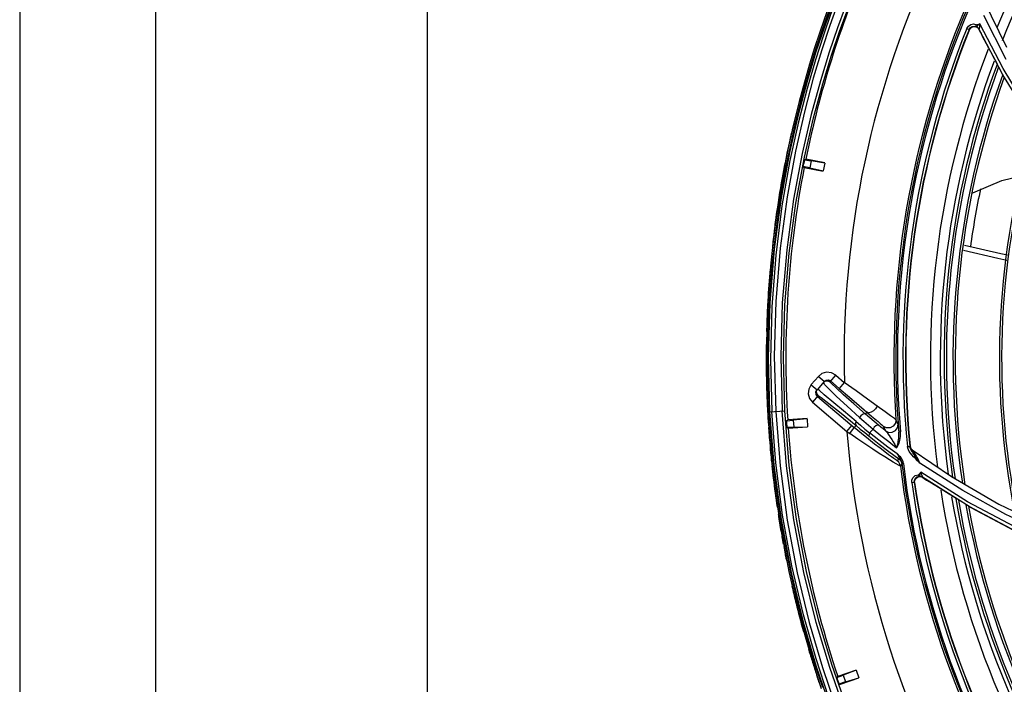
# Model space of a CAD drawing. Extents: x 40.7 to 137.4, y -250.8 to -221.5.
# Tile 278 of 320: x 122.723 to 122.941, y -238.021 to -237.874. Entities that reach past the tile are written whole.
import ezdxf

# ---------------------------------------------------------------- set-up
doc = ezdxf.new("R2010")
doc.units = 0
doc.header["$MEASUREMENT"] = 0
doc.layers.get('0').update_dxf_attribs({"linetype": 'CONTINUOUS'})
doc.layers.add('paredes1', color=8, linetype='CONTINUOUS')

msp = doc.modelspace()

# ---------------------------------------------------------------- linework, layer by layer
at = {"color": 155}
for p, q in [((122.9362711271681, -237.8694354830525), (122.9413537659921, -237.879882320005)), ((122.9412546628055, -237.8825563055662), (122.9363103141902, -237.8728399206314)), ((122.9325660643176, -237.8757015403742), (122.93307940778, -237.875908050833)), ((122.9330794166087, -237.8759080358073), (122.9331193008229, -237.8759912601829)), ((122.9331192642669, -237.8759913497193), (122.9334255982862, -237.8755562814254)), ((122.9340130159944, -237.8747286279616), (122.9346663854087, -237.8748850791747)), ((122.9346064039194, -237.8750672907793), (122.9346612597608, -237.8748951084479)), ((122.9346089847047, -237.8752089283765), (122.9346064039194, -237.8750672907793)), ((122.9346684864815, -237.8752929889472), (122.9346089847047, -237.8752089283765)), ((122.9348818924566, -237.8754306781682), (122.9346684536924, -237.8752930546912)), ((122.9347368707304, -237.8752947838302), (122.9346684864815, -237.8752929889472)), ((122.9349041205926, -237.8755058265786), (122.935176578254, -237.8758415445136)), ((122.9352116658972, -237.8758518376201), (122.9351949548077, -237.8758266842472)), ((122.9405362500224, -237.8859875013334), (122.9351952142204, -237.8758264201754)), ((122.9352146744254, -237.8758675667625), (122.9354527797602, -237.876358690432)), ((122.9405745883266, -237.8845875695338), (122.9354302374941, -237.8746995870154)), ((122.9393158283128, -237.8836013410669), (122.93595053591, -237.8773724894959)), ((122.8981844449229, -237.9543827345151), (122.8997656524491, -237.9525941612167)), ((122.9010086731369, -237.9537333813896), (122.899706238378, -237.9526266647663)), ((122.9035783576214, -237.9523118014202), (122.9023272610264, -237.9537841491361)), ((122.9036424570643, -237.9523354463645), (122.9054938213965, -237.9539877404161)), ((122.8981599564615, -237.954446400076), (122.8994623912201, -237.9555531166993)), ((122.901008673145, -237.9537333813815), (122.8994623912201, -237.9555531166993)), ((122.901127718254, -237.9543661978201), (122.9008646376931, -237.9539028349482)), ((122.9008646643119, -237.9539028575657), (122.9013232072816, -237.9535917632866)), ((122.901008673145, -237.9537333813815), (122.9014510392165, -237.9534276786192)), ((122.9014510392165, -237.9534276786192), (122.9019865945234, -237.9533841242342)), ((122.9019865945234, -237.9533841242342), (122.9024718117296, -237.9536140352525)), ((122.9043888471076, -237.9552429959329), (122.9024718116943, -237.9536140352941)), ((122.9054953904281, -237.9539407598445), (122.9043888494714, -237.955242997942)), ((122.8997141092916, -237.9568594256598), (122.8984742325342, -237.9583185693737)), ((122.8992321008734, -237.9560390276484), (122.899462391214, -237.9555531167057)), ((122.8992755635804, -237.9565745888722), (122.8992321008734, -237.9560390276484)), ((122.8995807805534, -237.9570163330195), (122.8992755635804, -237.9565745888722)), ((122.8995807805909, -237.9570163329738), (122.9077026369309, -237.9639173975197)), ((122.8999799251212, -237.9557245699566), (122.8995951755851, -237.9553968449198)), ((122.9010762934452, -237.9566528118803), (122.8999799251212, -237.9557245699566)), ((122.8984741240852, -237.9583184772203), (122.9060541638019, -237.9647594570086)), ((122.9102052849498, -237.960972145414), (122.9105690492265, -237.96054405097)), ((122.9115283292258, -237.961372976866), (122.9129574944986, -237.9625994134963)), ((122.9060541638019, -237.9647594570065), (122.9071607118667, -237.9634572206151)), ((122.9077026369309, -237.9639173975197), (122.9080844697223, -237.963468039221)), ((122.9141319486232, -237.96364117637), (122.9145859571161, -237.9646430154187)), ((122.9173534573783, -237.9631791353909), (122.9169072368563, -237.9621921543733)), ((122.9174231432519, -237.9637883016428), (122.9175285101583, -237.9648976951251)), ((122.9060541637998, -237.9647594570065), (122.9066882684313, -237.9652122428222)), ((122.9110929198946, -237.9650842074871), (122.9118392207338, -237.9642375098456)), ((122.9131007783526, -237.9666656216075), (122.9110929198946, -237.9650842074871)), ((122.9178819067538, -237.9648683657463), (122.9175285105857, -237.9648977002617)), ((122.9194281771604, -237.9681161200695), (122.9199787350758, -237.9680608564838)), ((122.9194972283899, -237.9684649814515), (122.9194309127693, -237.9681178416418)), ((122.9200396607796, -237.9679863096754), (122.9199729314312, -237.9679374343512)), ((122.920031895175, -237.9683373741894), (122.9199787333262, -237.9680608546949)), ((122.9153638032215, -237.9692261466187), (122.917559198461, -237.9708475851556)), ((122.9172714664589, -237.9698697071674), (122.9171846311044, -237.9697398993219)), ((122.9173073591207, -237.9698474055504), (122.9171874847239, -237.9697421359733)), ((122.9202237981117, -237.9685654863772), (122.9204691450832, -237.9688032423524)), ((122.9202908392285, -237.9686143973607), (122.9204771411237, -237.9687948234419)), ((122.9205492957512, -237.9688816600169), (122.9204690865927, -237.9688031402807)), ((122.9204690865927, -237.9688031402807), (122.9291353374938, -237.97470459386)), ((122.9175607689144, -237.9708486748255), (122.9172008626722, -237.9712539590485)), ((122.917881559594, -237.9724227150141), (122.9182410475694, -237.9720190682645)), ((122.9185271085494, -237.971840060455), (122.9182338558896, -237.9718749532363)), ((122.931645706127, -237.9778456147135), (122.9222103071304, -237.9717474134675)), ((122.9223203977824, -237.9747437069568), (122.9227241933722, -237.9748982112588)), ((122.9327091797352, -237.9803218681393), (122.9223785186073, -237.9737980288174)), ((122.9291353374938, -237.97470459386), (122.9395980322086, -237.9808086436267)), ((122.9203935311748, -237.9760822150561), (122.9209412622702, -237.9760043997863)), ((122.9203986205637, -237.9760863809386), (122.9204306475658, -237.9754923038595)), ((122.9209412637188, -237.9760043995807), (122.9210174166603, -237.9760565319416)), ((122.9210174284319, -237.9760566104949), (122.9210651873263, -237.9755266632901)), ((122.9330504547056, -237.9813603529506), (122.9227328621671, -237.9748755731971)), ((122.9227702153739, -237.9749017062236), (122.9232219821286, -237.9752079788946)), ((122.9301799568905, -237.9795635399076), (122.9241599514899, -237.9758370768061)), ((122.9395980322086, -237.9808086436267), (122.9516099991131, -237.9865568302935)), ((122.933524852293, -237.981634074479), (122.9329395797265, -237.9812717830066)), ((122.943472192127, -237.986882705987), (122.9330504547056, -237.9813603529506))]:
    msp.add_line(p, q, dxfattribs=at)
at = {"color": 6, "linetype": 'Continuous'}
for p, q in [((122.8955164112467, -237.8918761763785), (122.8943493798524, -237.8965827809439)), ((122.8953618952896, -237.8963400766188), (122.8934767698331, -237.9049168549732)), ((122.8943493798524, -237.8965827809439), (122.8931946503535, -237.9017307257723)), ((122.8935765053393, -237.9016956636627), (122.8947300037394, -237.8965648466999)), ((122.8931946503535, -237.9017307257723), (122.8920721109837, -237.9073772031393)), ((122.8924564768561, -237.9073134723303), (122.8935765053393, -237.9016956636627)), ((122.89338274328, -237.9030984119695), (122.8915223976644, -237.9131538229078)), ((122.8934767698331, -237.9049168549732), (122.891725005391, -237.9148755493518)), ((122.8966633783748, -237.9047109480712), (122.8969858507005, -237.9046216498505)), ((122.8966633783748, -237.9047109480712), (122.8981641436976, -237.9050024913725)), ((122.9011886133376, -237.9054380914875), (122.8969858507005, -237.9046216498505)), ((122.8981641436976, -237.9050024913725), (122.8978718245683, -237.9065072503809)), ((122.9011825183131, -237.905469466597), (122.8981641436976, -237.9050024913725)), ((122.8963648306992, -237.9062144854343), (122.896629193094, -237.9064177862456)), ((122.8978718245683, -237.9065072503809), (122.8963648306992, -237.9062144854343)), ((122.896629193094, -237.9064177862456), (122.9008394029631, -237.9072357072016)), ((122.8978718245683, -237.9065072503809), (122.9008454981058, -237.9072043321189)), ((122.9011825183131, -237.905469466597), (122.9008454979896, -237.9072043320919)), ((122.8920721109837, -237.9073772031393), (122.8910031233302, -237.9136242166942)), ((122.8913896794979, -237.9135234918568), (122.8924564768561, -237.9073134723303)), ((122.8910031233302, -237.9136242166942), (122.8900244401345, -237.9205732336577)), ((122.8904102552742, -237.9204400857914), (122.8913896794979, -237.9135234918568)), ((122.8900244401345, -237.9205732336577), (122.8891963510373, -237.9282640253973)), ((122.889566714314, -237.9282350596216), (122.8904102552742, -237.9204400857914)), ((122.8895104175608, -237.9247789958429), (122.8895094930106, -237.9247887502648)), ((122.8891963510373, -237.9282640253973), (122.8886046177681, -237.9364799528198)), ((122.8889669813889, -237.9365621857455), (122.889566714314, -237.9282350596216)), ((122.8886046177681, -237.9364799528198), (122.8883086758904, -237.9449651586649)), ((122.8886743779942, -237.9450019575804), (122.8889669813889, -237.9365621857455)), ((122.8890176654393, -237.9363173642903), (122.8886747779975, -237.9484548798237)), ((122.8883481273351, -237.9415686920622), (122.8883315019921, -237.9421935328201)), ((122.8883086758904, -237.9449651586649), (122.8883340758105, -237.9535559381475)), ((122.8886997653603, -237.9535266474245), (122.8886743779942, -237.9450019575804)), ((122.8886747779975, -237.9484548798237), (122.8889815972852, -237.9604116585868)), ((122.8882418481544, -237.9515239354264), (122.888255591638, -237.952310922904)), ((122.8882509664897, -237.9511764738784), (122.8882535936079, -237.9515237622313)), ((122.8883340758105, -237.9535559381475), (122.8886837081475, -237.9620979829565)), ((122.8890492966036, -237.962076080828), (122.8886997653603, -237.9535266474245)), ((122.8889811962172, -237.9604116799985), (122.8923512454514, -237.9602349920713)), ((122.8903536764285, -237.9717222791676), (122.8894688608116, -237.9603863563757)), ((122.8890492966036, -237.962076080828), (122.8886837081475, -237.9620979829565)), ((122.8886837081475, -237.9620979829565), (122.8893588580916, -237.9706456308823)), ((122.8897205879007, -237.9705816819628), (122.8890492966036, -237.962076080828)), ((122.8927009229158, -237.9624038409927), (122.8929892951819, -237.9622341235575)), ((122.8927009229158, -237.9624038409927), (122.8942260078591, -237.9622970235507)), ((122.8943331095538, -237.9638261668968), (122.8928016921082, -237.9639334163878)), ((122.8972601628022, -237.961934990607), (122.8929892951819, -237.9622341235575)), ((122.893109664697, -237.9640613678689), (122.8973881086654, -237.9637617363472)), ((122.897262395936, -237.9619668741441), (122.8942260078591, -237.9622970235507)), ((122.8942260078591, -237.9622970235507), (122.8943331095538, -237.9638261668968)), ((122.8943331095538, -237.9638261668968), (122.8973858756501, -237.9637298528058)), ((122.897262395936, -237.9619668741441), (122.8973858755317, -237.9637298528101)), ((122.8928016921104, -237.9639334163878), (122.893109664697, -237.9640613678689)), ((122.8892066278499, -237.9695077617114), (122.8892374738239, -237.9698535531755)), ((122.8892258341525, -237.969854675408), (122.8893034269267, -237.970637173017)), ((122.8893588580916, -237.9706456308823), (122.8903536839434, -237.9791298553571)), ((122.8907186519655, -237.9790956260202), (122.8897205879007, -237.9705816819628)), ((122.8903536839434, -237.9791298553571), (122.8916548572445, -237.9874914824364)), ((122.8920224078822, -237.9874671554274), (122.8907186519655, -237.9790956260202)), ((122.8916548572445, -237.9874914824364), (122.8932483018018, -237.9957044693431)), ((122.8935874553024, -237.9955387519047), (122.8920224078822, -237.9874671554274)), ((122.8932483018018, -237.9957044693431), (122.8950198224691, -238.0033550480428)), ((122.8953247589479, -238.003064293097), (122.8935874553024, -237.9955387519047)), ((122.8950198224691, -238.0033550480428), (122.8968205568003, -238.0101129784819)), ((122.8971234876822, -238.00983823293), (122.8953247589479, -238.003064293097)), ((122.8968205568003, -238.0101129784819), (122.8986236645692, -238.0161584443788)), ((122.8989281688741, -238.0159052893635), (122.8971234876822, -238.00983823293)), ((122.9007142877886, -238.0213700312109), (122.8989281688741, -238.0159052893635)), ((122.8986236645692, -238.0161584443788), (122.9004088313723, -238.0216089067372)), ((122.899242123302, -238.0182111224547), (122.8993479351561, -238.0185414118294)), ((122.9080880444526, -238.0175235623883), (122.9040401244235, -238.0189178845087)), ((122.9080984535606, -238.0175537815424), (122.9052509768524, -238.018658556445)), ((122.9080984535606, -238.0175537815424), (122.908674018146, -238.0192247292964)), ((122.8993372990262, -238.0185447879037), (122.8995837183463, -238.0192894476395)), ((122.9038055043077, -238.0191564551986), (122.9052509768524, -238.018658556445)), ((122.9038055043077, -238.0191564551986), (122.9040401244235, -238.0189178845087)), ((122.905750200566, -238.0201078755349), (122.9042987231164, -238.0206078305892)), ((122.9046293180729, -238.0206517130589), (122.908684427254, -238.0192549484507)), ((122.9052509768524, -238.018658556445), (122.905750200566, -238.0201078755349)), ((122.905750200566, -238.0201078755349), (122.9086740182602, -238.0192247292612)), ((122.9042987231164, -238.0206078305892), (122.9046293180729, -238.0206517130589))]:
    msp.add_line(p, q, dxfattribs=at)
for points in [[(122.9064990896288, -237.8637156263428), (122.9052982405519, -237.8667888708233), (122.9038893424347, -237.8705454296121), (122.9022917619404, -237.8750551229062), (122.9005305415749, -237.880412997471), (122.8986376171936, -237.8867338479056), (122.8966676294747, -237.8941478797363), (122.8946999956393, -237.9028136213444), (122.8928472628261, -237.9129423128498), (122.8913365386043, -237.9242319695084), (122.8903699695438, -237.9360764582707), (122.8900274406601, -237.9481576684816), (122.8903355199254, -237.960340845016)], [(122.8923520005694, -237.9602349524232), (122.8920518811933, -237.9484610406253), (122.8923803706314, -237.936813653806), (122.8933121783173, -237.9253692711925), (122.894789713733, -237.9143390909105), (122.8966639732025, -237.9041855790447), (122.8986863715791, -237.8954349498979), (122.9007200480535, -237.8879689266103), (122.9026871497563, -237.8816012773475), (122.9045302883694, -237.8762003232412), (122.9062128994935, -237.871650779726), (122.907711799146, -237.8678568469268), (122.9090114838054, -237.8647430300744), (122.9100994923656, -237.8622546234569)], [(122.9084206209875, -237.8640879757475), (122.9071309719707, -237.8672257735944), (122.9056469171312, -237.8710272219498), (122.9039804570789, -237.8755728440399), (122.9021534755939, -237.880957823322), (122.9002021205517, -237.8872927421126), (122.8981822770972, -237.8947046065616), (122.896172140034, -237.9033590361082), (122.894288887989, -237.9134464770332), (122.8927613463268, -237.9246557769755), (122.8917865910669, -237.9363833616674), (122.8914402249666, -237.9482990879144), (122.8917425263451, -237.9602669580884)], [(122.9053188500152, -237.8642538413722), (122.9040679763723, -237.8673452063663), (122.9026283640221, -237.8710942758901), (122.9010097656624, -237.8755813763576), (122.8992334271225, -237.8808998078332), (122.8973315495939, -237.8871643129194), (122.8953557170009, -237.8945086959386), (122.89338274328, -237.9030984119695)], [(122.8947300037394, -237.8965648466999), (122.89589492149, -237.8918756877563), (122.8970531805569, -237.887591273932), (122.8981952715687, -237.8836626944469), (122.8993085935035, -237.8800674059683), (122.9003799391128, -237.8767932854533), (122.9014020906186, -237.8738168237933), (122.9023682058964, -237.8711204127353), (122.9032609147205, -237.8687194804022), (122.9040366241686, -237.8666975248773), (122.9046756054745, -237.8650733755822)], [(122.9051956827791, -237.8654669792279), (122.9039215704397, -237.8687222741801), (122.9024741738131, -237.8726162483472), (122.9008671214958, -237.8772230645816), (122.8991209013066, -237.8826360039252), (122.8972682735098, -237.88896664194), (122.8953618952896, -237.8963400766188)], [(122.9043198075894, -237.8649769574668), (122.9036746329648, -237.8666178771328), (122.9028997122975, -237.8686392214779), (122.9020093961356, -237.8710352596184), (122.9010409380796, -237.8737398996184), (122.900014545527, -237.8767309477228), (122.8989391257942, -237.8800205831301), (122.8978239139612, -237.8836258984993), (122.8966790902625, -237.887568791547), (122.8955164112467, -237.8918761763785)], [(122.8915223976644, -237.9131538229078), (122.8899932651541, -237.9244656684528), (122.8890176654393, -237.9363173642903)], [(122.891725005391, -237.9148755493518), (122.8903274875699, -237.9258345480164), (122.8894534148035, -237.9372142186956), (122.889161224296, -237.9488568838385), (122.8894688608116, -237.9603863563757)], [(122.8884281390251, -237.9391854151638), (122.8883986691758, -237.9399797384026), (122.8883719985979, -237.9407741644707), (122.8883481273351, -237.9415686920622)], [(122.8889815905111, -237.9604116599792), (122.8899160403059, -237.9722141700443), (122.8915154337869, -237.9842108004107)], [(122.8903355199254, -237.960340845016), (122.8912906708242, -237.9723861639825), (122.8928951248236, -237.9843687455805), (122.8950858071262, -237.9960158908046), (122.8977445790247, -238.0070168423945), (122.9006429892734, -238.016911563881), (122.9035348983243, -238.0254215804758), (122.9062845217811, -238.0326314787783), (122.9088384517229, -238.0387440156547), (122.9111548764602, -238.0438968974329), (122.9132171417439, -238.0482168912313), (122.9150125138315, -238.0518071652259), (122.9165293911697, -238.054739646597)], [(122.9186289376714, -238.0545804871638), (122.917043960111, -238.0516606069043), (122.9151842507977, -238.0480865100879), (122.9130545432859, -238.0437787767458), (122.9106674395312, -238.0386411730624), (122.9080466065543, -238.0325566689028), (122.9052300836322, -238.0253782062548), (122.9022754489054, -238.0169128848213), (122.8993035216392, -238.0070191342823), (122.8965706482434, -237.9959643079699), (122.8943325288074, -237.9842885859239), (122.8927110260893, -237.9723464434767), (122.8917424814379, -237.960266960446)], [(122.9204510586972, -238.0561391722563), (122.9191341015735, -238.0538362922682), (122.9175462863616, -238.0509495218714), (122.9156856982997, -238.0474101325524), (122.9135590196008, -238.0431420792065), (122.9111772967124, -238.0380463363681), (122.9085638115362, -238.0320054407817), (122.9057616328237, -238.0248864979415), (122.9028246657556, -238.0164922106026), (122.899868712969, -238.0066696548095), (122.8971522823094, -237.9956965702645), (122.8949327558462, -237.984135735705), (122.8933189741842, -237.9722755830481), (122.8923520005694, -237.9602349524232)], [(122.9164180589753, -238.0556892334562), (122.9150512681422, -238.0531374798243), (122.9134419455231, -238.0500308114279), (122.9115922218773, -238.0463047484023), (122.9095080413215, -238.0418836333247), (122.9072001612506, -238.0366722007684), (122.9046895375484, -238.0305551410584), (122.9020154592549, -238.0234007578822), (122.8992386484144, -238.0150478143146), (122.8964452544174, -238.005280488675), (122.8939077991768, -237.9944966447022), (122.8918538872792, -237.9832632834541), (122.8903536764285, -237.9717222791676)], [(122.8915154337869, -237.9842108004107), (122.8937219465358, -237.9959128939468), (122.8963933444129, -238.0069046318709), (122.8992805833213, -238.0166970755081), (122.9021356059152, -238.0250450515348), (122.9048747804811, -238.0321778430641), (122.9074358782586, -238.0382557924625), (122.9097753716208, -238.0434030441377), (122.911871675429, -238.0477356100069), (122.9137118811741, -238.0513468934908), (122.9152926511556, -238.0543159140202)]]:
    msp.add_lwpolyline(points, dxfattribs=at)
at = {"color": 155}
for points in [[(122.9325683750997, -237.8756976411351), (122.9328944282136, -237.8751963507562), (122.9334105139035, -237.8748452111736), (122.9340130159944, -237.8747286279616)], [(122.9330794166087, -237.8759080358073), (122.9333365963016, -237.8755183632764), (122.9337372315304, -237.875255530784), (122.9341927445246, -237.8751755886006), (122.9346684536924, -237.8752930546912)], [(122.9334255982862, -237.8755562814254), (122.9338924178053, -237.8753042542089), (122.9344210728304, -237.8752861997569), (122.9349041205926, -237.8755058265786)], [(122.9354302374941, -237.8746995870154), (122.9351958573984, -237.8748216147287), (122.9349181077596, -237.8749183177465), (122.9346663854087, -237.8748850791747)], [(122.9354246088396, -237.8747105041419), (122.9352522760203, -237.8748579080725), (122.9350909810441, -237.8749864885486), (122.9349383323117, -237.8750955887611), (122.9348228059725, -237.8752203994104), (122.9347368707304, -237.8752947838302)], [(122.9351949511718, -237.8758266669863), (122.9350602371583, -237.8756114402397), (122.9348818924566, -237.8754306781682)], [(122.9354246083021, -237.8747105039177), (122.9354054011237, -237.8749427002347), (122.9353846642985, -237.8751545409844), (122.9353623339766, -237.8753453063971), (122.935338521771, -237.8755116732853), (122.935313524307, -237.8756501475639), (122.9352867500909, -237.8757589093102), (122.9352590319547, -237.8758300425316), (122.9352332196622, -237.8758582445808), (122.9352116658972, -237.8758518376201)], [(122.9354527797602, -237.876358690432), (122.9356980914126, -237.8768605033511), (122.9359505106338, -237.8773725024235)], [(122.9526320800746, -237.9028528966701), (122.9463535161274, -237.8940360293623), (122.9405745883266, -237.8845875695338)], [(122.9526834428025, -237.9042163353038), (122.9463851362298, -237.8954550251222), (122.9405362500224, -237.8859875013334)], [(122.933873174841, -237.9120094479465), (122.9402801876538, -237.9093263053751), (122.9448303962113, -237.9082395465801)], [(122.9415518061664, -237.9258040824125), (122.9400667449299, -237.9254837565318), (122.9320153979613, -237.9236514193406)], [(122.9414133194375, -237.9270150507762), (122.939388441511, -237.9265557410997), (122.9318395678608, -237.9247532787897)], [(122.9036424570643, -237.9523354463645), (122.9026334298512, -237.9517878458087), (122.901577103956, -237.9516673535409), (122.90055412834, -237.9519569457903), (122.8997656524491, -237.9525941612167)], [(122.8981844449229, -237.9543827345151), (122.8976358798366, -237.9553912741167), (122.8975152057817, -237.9564475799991), (122.8978046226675, -237.9574706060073), (122.8984741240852, -237.9583184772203)], [(122.9088690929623, -237.9616725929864), (122.9061137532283, -237.9591966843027), (122.9037884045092, -237.9570473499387), (122.9021116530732, -237.9554224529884), (122.901127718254, -237.9543661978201)], [(122.9013232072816, -237.9535917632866), (122.9018483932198, -237.9535553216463), (122.9023272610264, -237.9537841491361)], [(122.9102052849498, -237.960972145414), (122.9075822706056, -237.9586741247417), (122.9053242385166, -237.956666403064), (122.9036561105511, -237.9551464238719), (122.9026438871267, -237.9541743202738), (122.9023272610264, -237.9537841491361)], [(122.912769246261, -237.9591842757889), (122.9105925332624, -237.9576071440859), (122.9080935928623, -237.9558060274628), (122.9054953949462, -237.953940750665)], [(122.8997141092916, -237.9568594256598), (122.8994044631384, -237.9564053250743), (122.8993671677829, -237.9558717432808), (122.8995951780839, -237.955396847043)], [(122.8997141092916, -237.9568594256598), (122.9003839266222, -237.9572738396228), (122.9020735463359, -237.9585729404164), (122.9047983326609, -237.960765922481), (122.9080844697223, -237.963468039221)], [(122.9080893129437, -237.9625902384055), (122.9052773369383, -237.9602083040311), (122.9010762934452, -237.9566528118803)], [(122.9043888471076, -237.9552429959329), (122.9066574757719, -237.9571767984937), (122.9087836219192, -237.9590009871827), (122.9115283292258, -237.961372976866)], [(122.9127693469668, -237.9591842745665), (122.912403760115, -237.9597434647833), (122.9119234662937, -237.9602203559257), (122.9114044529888, -237.9605411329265), (122.9109278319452, -237.9606556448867), (122.9105690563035, -237.9605440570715)], [(122.9169073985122, -237.9621920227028), (122.9165703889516, -237.9619262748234), (122.9157163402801, -237.9613057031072), (122.9144996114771, -237.9604333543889), (122.912769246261, -237.9591842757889)], [(122.9088690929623, -237.9616725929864), (122.9098208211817, -237.9625108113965), (122.9108119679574, -237.96336680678), (122.9118386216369, -237.9642369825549)], [(122.9102051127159, -237.9609721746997), (122.9099079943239, -237.9608880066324), (122.9095205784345, -237.9610096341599), (122.9091558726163, -237.9612895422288), (122.9088695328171, -237.9616724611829)], [(122.9130523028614, -237.9633888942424), (122.9120638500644, -237.9625640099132), (122.9111138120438, -237.961757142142), (122.9102052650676, -237.9609721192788)], [(122.9080895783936, -237.9625902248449), (122.9079618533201, -237.962947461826), (122.9079619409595, -237.9632511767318), (122.9080844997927, -237.9634680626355)], [(122.9080845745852, -237.963467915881), (122.9090168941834, -237.9642365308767), (122.9099894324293, -237.9650293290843), (122.9109990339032, -237.9658425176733)], [(122.9080893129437, -237.9625902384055), (122.9090551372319, -237.9634034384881), (122.9100574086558, -237.9642357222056), (122.9110920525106, -237.9650834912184)], [(122.9130522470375, -237.963388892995), (122.9128085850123, -237.9633611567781), (122.9124643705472, -237.9635344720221), (122.9121226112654, -237.9638464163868), (122.9118386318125, -237.9642369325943)], [(122.9129574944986, -237.9625994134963), (122.9134463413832, -237.9630205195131), (122.9137987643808, -237.9633285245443), (122.9140236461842, -237.9635320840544), (122.914131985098, -237.9636409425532)], [(122.9145859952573, -237.9646427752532), (122.914074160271, -237.9642275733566), (122.9135629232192, -237.963809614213), (122.9130523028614, -237.9633888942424)], [(122.9169072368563, -237.9621921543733), (122.9167801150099, -237.9629632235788), (122.916320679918, -237.9635989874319), (122.9156264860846, -237.9639628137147), (122.9148405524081, -237.9639784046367), (122.9141319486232, -237.96364117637)], [(122.9145859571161, -237.9646430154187), (122.9152970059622, -237.9649767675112), (122.9160816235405, -237.9649573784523), (122.9167722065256, -237.9645919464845), (122.9172295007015, -237.9639541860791), (122.9173534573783, -237.9631791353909)], [(122.9173536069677, -237.9631785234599), (122.9173668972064, -237.9632573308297), (122.9173897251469, -237.9634573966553), (122.9174231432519, -237.9637883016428)], [(122.9066882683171, -237.9652122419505), (122.907084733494, -237.9647366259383), (122.9074107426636, -237.9643315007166), (122.9076314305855, -237.9640396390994), (122.9077026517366, -237.9639173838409)], [(122.9163054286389, -237.9715411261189), (122.9154692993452, -237.9710370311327), (122.9144429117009, -237.9704040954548), (122.9132203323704, -237.9696314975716), (122.9118065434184, -237.9687162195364), (122.9102215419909, -237.9676625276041), (122.9085011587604, -237.9664868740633), (122.9066882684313, -237.9652122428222)], [(122.9108008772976, -237.9664767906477), (122.909298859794, -237.9652534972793), (122.9077027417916, -237.9639172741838)], [(122.9110920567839, -237.9650834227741), (122.9109554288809, -237.9654015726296), (122.910921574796, -237.9656678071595), (122.9109991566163, -237.9658423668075)], [(122.9109990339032, -237.9658425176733), (122.913176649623, -237.9675578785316), (122.9153638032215, -237.9692261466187)], [(122.9118392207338, -237.9642375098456), (122.9135560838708, -237.9656371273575), (122.9152913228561, -237.9670148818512), (122.9170445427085, -237.968370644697)], [(122.9145860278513, -237.9646427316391), (122.9147410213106, -237.9648002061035), (122.914928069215, -237.9650275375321), (122.9151411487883, -237.9653116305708), (122.9153800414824, -237.9656503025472), (122.9156491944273, -237.9660499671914), (122.9159545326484, -237.9665230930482), (122.9162942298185, -237.9670706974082), (122.9166616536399, -237.9676893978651), (122.9170421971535, -237.9683688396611)], [(122.9170421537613, -237.9683688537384), (122.91710537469, -237.9681892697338), (122.9171692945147, -237.9679909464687), (122.9172339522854, -237.9677718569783), (122.9172982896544, -237.9675291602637), (122.9173609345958, -237.9672598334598), (122.9174200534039, -237.9669606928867), (122.9174729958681, -237.9666292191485), (122.9175162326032, -237.9662628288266), (122.9175451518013, -237.9658574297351), (122.9175529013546, -237.9654021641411), (122.9175285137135, -237.9648977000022)], [(122.9170445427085, -237.968370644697), (122.91715236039, -237.9682131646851), (122.9172609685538, -237.9680341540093), (122.9173686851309, -237.9678297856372), (122.9174744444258, -237.9675969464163), (122.9175765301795, -237.9673323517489), (122.9176723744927, -237.9670326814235), (122.9177584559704, -237.9666944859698), (122.9178301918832, -237.9663131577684), (122.9178811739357, -237.9658840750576), (122.9179024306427, -237.9654033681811), (122.917883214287, -237.9648691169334)], [(122.9164678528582, -237.9707756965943), (122.9159403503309, -237.9704023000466), (122.915259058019, -237.9699084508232), (122.914410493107, -237.9692799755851), (122.9133801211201, -237.9685001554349), (122.9121716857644, -237.9675644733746), (122.9108008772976, -237.9664767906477)], [(122.9171874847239, -237.9697421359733), (122.9151324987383, -237.9682183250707), (122.9131007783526, -237.9666656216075)], [(122.9199729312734, -237.9679374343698), (122.9199721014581, -237.9679518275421), (122.9199741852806, -237.9679944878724), (122.9199787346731, -237.96806085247)], [(122.9199729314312, -237.9679374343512), (122.920054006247, -237.968269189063), (122.9202237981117, -237.9685654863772)], [(122.9200396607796, -237.9679863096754), (122.9201208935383, -237.9683181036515), (122.9202908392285, -237.9686143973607)], [(122.9171847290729, -237.9697398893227), (122.9172817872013, -237.9699189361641), (122.9173692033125, -237.9700857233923), (122.9174472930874, -237.9702410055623), (122.9175155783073, -237.9703842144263), (122.9175734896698, -237.9705149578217), (122.9176195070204, -237.970631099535), (122.9176509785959, -237.9707275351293), (122.9176667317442, -237.9708017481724), (122.9176658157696, -237.9708526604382), (122.9176468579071, -237.9708777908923), (122.9176096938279, -237.9708750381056), (122.9175593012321, -237.9708474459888)], [(122.9182338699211, -237.9718749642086), (122.9181780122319, -237.9715779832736), (122.9180863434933, -237.9712984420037), (122.9179702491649, -237.9710438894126), (122.9178418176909, -237.9708101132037), (122.9177110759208, -237.9705868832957), (122.9175833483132, -237.9703729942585), (122.9174659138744, -237.9701803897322), (122.9173630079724, -237.9700150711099), (122.9172714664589, -237.9698697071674)], [(122.9185308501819, -237.9718429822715), (122.9184590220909, -237.9714705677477), (122.9183453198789, -237.9711390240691), (122.9182013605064, -237.9708510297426), (122.9180398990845, -237.9706078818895), (122.9178749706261, -237.9704066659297), (122.9177169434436, -237.9702385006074), (122.9175695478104, -237.9700932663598), (122.9174332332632, -237.9699643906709), (122.9173073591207, -237.9698474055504)], [(122.9198477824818, -237.9691982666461), (122.919638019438, -237.9688278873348), (122.9194972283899, -237.9684649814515)], [(122.9208128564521, -237.9703572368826), (122.9204421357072, -237.9699584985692), (122.9201189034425, -237.9695745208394), (122.9198477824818, -237.9691982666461)], [(122.9211614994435, -237.9702444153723), (122.9208913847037, -237.9698620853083), (122.9206537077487, -237.9695165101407), (122.9204469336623, -237.9691987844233), (122.9202721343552, -237.9689015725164), (122.9201320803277, -237.9686168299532), (122.920031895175, -237.9683373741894)], [(122.9222058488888, -237.9717444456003), (122.9219528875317, -237.9712342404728), (122.9217047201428, -237.9707610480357), (122.9214700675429, -237.9703390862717), (122.9212610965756, -237.9699703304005), (122.9210825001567, -237.9696573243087), (122.9209213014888, -237.9693994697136), (122.9207776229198, -237.9691856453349), (122.920653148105, -237.969012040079), (122.9205492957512, -237.9688816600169)], [(122.9222103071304, -237.9717474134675), (122.9216958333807, -237.9712373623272), (122.9212302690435, -237.9707797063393), (122.9208128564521, -237.9703572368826)], [(122.9222058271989, -237.9717445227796), (122.9218142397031, -237.9711674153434), (122.9214674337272, -237.9706744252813), (122.9211614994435, -237.9702444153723)], [(122.9178815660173, -237.9724227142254), (122.9177407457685, -237.972359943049), (122.9174357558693, -237.9721954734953), (122.9169591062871, -237.9719250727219), (122.9163054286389, -237.9715411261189)], [(122.9172008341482, -237.9712539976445), (122.917089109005, -237.971193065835), (122.9168479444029, -237.9710364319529), (122.9164678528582, -237.9707756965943)], [(122.917881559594, -237.9724227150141), (122.9177664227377, -237.9719799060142), (122.917534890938, -237.971579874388), (122.9172008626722, -237.9712539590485)], [(122.9175607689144, -237.9708486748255), (122.9178896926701, -237.9711687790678), (122.9181228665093, -237.9715679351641), (122.9182410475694, -237.9720190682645)], [(122.9182338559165, -237.9718749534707), (122.9182398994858, -237.9719520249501), (122.9182423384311, -237.9720003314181), (122.9182410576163, -237.9720190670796)], [(122.9204306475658, -237.9754923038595), (122.9207021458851, -237.974932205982), (122.9211656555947, -237.9745309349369), (122.9218096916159, -237.9743398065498)], [(122.9209412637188, -237.9760043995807), (122.9209692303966, -237.9755380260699), (122.9211846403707, -237.9751104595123), (122.921538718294, -237.9748136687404), (122.922009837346, -237.9746772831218)], [(122.9210651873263, -237.9755266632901), (122.9213434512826, -237.9750749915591), (122.9217922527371, -237.9747950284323), (122.9223203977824, -237.9747437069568)], [(122.9220098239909, -237.974677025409), (122.9219162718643, -237.9746340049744), (122.9218432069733, -237.9745126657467), (122.9218045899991, -237.9743361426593)], [(122.9218096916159, -237.9743398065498), (122.9218854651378, -237.9743328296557), (122.9219514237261, -237.9743085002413), (122.9220084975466, -237.9742657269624), (122.9220670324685, -237.9742120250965), (122.9221278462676, -237.9741469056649), (122.9221894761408, -237.974071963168)], [(122.9220098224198, -237.9746770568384), (122.9220709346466, -237.9746471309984), (122.9221074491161, -237.9745329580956), (122.9221449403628, -237.9743682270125)], [(122.9227326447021, -237.9748761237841), (122.9225083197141, -237.9747570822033), (122.9222634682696, -237.974689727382), (122.922009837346, -237.9746772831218)], [(122.9221449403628, -237.9743682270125), (122.9222237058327, -237.9741958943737), (122.9222978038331, -237.9740061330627), (122.922373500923, -237.9737945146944)], [(122.9221894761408, -237.974071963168), (122.922247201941, -237.9739933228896), (122.9222958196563, -237.973920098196), (122.9223359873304, -237.9738524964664), (122.9223785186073, -237.9737980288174)], [(122.9226324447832, -237.974364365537), (122.9225575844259, -237.9741905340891), (122.9224714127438, -237.9740012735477), (122.9223734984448, -237.9737941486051)], [(122.9227328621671, -237.9748755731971), (122.9227630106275, -237.9748901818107), (122.9227837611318, -237.974880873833), (122.922789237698, -237.974838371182), (122.9227754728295, -237.974760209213), (122.9227428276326, -237.9746521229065), (122.9226946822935, -237.9745196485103), (122.9226324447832, -237.974364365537)], [(122.9232219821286, -237.9752079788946), (122.9236853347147, -237.9755199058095), (122.9241599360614, -237.9758371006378)], [(122.9507276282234, -237.9875750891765), (122.9411689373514, -237.9831149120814), (122.931645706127, -237.9778456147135)], [(122.9536096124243, -237.9904795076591), (122.94314315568, -237.9858752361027), (122.9327091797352, -237.9803218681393)], [(122.9440811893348, -237.987135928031), (122.9429742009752, -237.9866416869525), (122.933524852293, -237.981634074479)]]:
    msp.add_lwpolyline(points, dxfattribs=at)
for radius, start, end in [(0.1892692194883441, 131.8563466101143, 157.3056859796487), (0.1871111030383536, 132.4194790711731, 157.9723449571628), (0.2083655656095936, 154.4462073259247, 181.4799145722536), (0.1973534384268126, 156.9312869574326, 183.9473339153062), (0.196939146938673, 156.7890597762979, 184.7450967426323), (0.1965840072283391, 156.7854387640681, 184.7453479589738), (0.1953405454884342, 158.0844945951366, 185.7325856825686), (0.1947878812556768, 158.0858086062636, 185.7320019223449), (0.1947198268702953, 158.0983991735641, 185.7119687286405), (0.1892692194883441, 158.8382717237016, 187.2982193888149), (0.1871111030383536, 159.4532276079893, 187.8735003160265), (0.1862599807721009, 159.5896382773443, 188.1055036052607), (0.1857594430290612, 159.7225194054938, 188.2365964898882), (0.1842944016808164, 160.1108522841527, 188.6196116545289), (0.1837939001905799, 160.2433301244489, 188.7502442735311), (0.1740518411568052, 162.8005442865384, 191.2683695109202), (0.1735513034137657, 162.9307999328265, 191.3964415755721), (0.182110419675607, 168.1290666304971, 172.2328753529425), (0.2083655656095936, 184.4462073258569, 211.4670103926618), (0.1973534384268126, 186.9312869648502, 213.9473339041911), (0.1969382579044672, 186.7854586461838, 214.7908768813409), (0.1966393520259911, 186.7864327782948, 214.7898905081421), (0.1953376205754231, 188.087228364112, 215.7522301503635), (0.1947878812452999, 188.0858086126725, 215.752973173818), (0.1947198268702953, 188.098399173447, 215.7281499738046), (0.1892692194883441, 188.8635911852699, 217.2923942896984), (0.1871111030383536, 189.4151993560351, 217.9559810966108), (0.1862599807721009, 189.5896382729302, 218.1055036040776), (0.1857594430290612, 189.7225194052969, 218.2365964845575), (0.1842944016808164, 190.1108522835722, 218.6196116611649), (0.1837939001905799, 190.2433301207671, 218.7502442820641)]:
    msp.add_arc((123.1137926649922, -237.9486063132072), radius, start, end, dxfattribs=at)
at = {"color": 6, "linetype": 'Continuous'}
for centre, radius, start, end in [((123.1137926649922, -237.9486063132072), 0.2212235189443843, 156.7778941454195, 168.5317705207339), ((123.1138462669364, -237.9486062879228), 0.2256064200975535, 166.9532099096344, 168.0978023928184), ((123.1138249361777, -237.9486062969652), 0.2256064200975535, 168.0912333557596, 169.827173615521), ((123.1137926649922, -237.9486063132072), 0.2215218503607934, 168.5709892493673, 168.9674664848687), ((123.1137926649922, -237.9486063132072), 0.2212235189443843, 169.0060446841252, 183.5317705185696), ((123.1138239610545, -237.9486062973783), 0.2256064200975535, 169.8271297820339, 172.0444498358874), ((123.1138257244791, -237.9486062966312), 0.2256064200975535, 172.0456591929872, 172.256788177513), ((123.1138538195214, -237.9486062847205), 0.2256064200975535, 172.6186931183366, 173.2411756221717), ((123.1138306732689, -237.948606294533), 0.2256064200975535, 172.5203368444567, 172.7907335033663), ((123.1138272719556, -237.9486062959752), 0.2256064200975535, 172.2568412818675, 172.521415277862), ((123.113849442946, -237.9486062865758), 0.2256064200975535, 173.2631506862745, 173.478698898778), ((123.1138497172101, -237.9486062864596), 0.2256064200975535, 173.4803451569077, 173.6508972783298), ((123.1138410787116, -237.9486062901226), 0.2256064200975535, 174.9731367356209, 176.7606773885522), ((123.1138345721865, -237.9486062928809), 0.2256064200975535, 177.1703771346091, 177.606711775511), ((123.1138422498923, -237.9486062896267), 0.2256064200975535, 176.7606943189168, 177.1722256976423), ((123.1138303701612, -237.9486062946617), 0.2256064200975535, 178.436133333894, 178.5008058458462), ((123.1138278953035, -237.9486062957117), 0.2256064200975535, 178.3773815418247, 178.435853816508), ((123.1138401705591, -237.9486062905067), 0.2256064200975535, 179.2298788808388, 179.529711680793), ((123.1138411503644, -237.9486062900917), 0.2256064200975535, 179.5297138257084, 179.9044722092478), ((123.1138430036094, -237.948606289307), 0.2256064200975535, 179.9044731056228, 180.6526076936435), ((123.1138321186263, -237.9486062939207), 0.2256064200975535, 180.9407235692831, 181.0745066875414), ((123.1138368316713, -237.9486062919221), 0.2256064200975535, 181.0746707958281, 181.1831072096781), ((123.1138368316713, -237.9486062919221), 0.2256064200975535, 181.3766137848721, 182.0816967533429), ((123.1138421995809, -237.9486062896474), 0.2256064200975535, 182.0812139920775, 183.2864145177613), ((123.1138420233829, -237.9486062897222), 0.2256064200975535, 183.2871275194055, 183.7178377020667), ((123.1137926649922, -237.9486063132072), 0.2215218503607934, 183.5709892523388, 183.9674664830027), ((123.1138401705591, -237.9486062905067), 0.2256064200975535, 183.893584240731, 184.1935455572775), ((123.1138411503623, -237.9486062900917), 0.2256064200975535, 184.1935274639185, 184.5684412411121), ((123.1137926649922, -237.9486063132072), 0.2212235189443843, 184.0060446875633, 198.5317705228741), ((123.1138430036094, -237.948606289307), 0.2256064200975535, 184.5684070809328, 185.3168480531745), ((123.1138321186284, -237.9486062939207), 0.2256064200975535, 185.6053076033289, 185.7391454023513), ((123.1138368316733, -237.9486062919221), 0.2256064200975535, 185.7376760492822, 185.846214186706), ((123.1138368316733, -237.9486062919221), 0.2256064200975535, 186.0398331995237, 186.7448601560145), ((123.1138423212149, -237.9486062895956), 0.2256064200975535, 186.7460610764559, 188.3825392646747), ((123.1138416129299, -237.9486062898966), 0.2256064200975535, 188.7869461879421, 189.0615357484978), ((123.1138429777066, -237.9486062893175), 0.2256064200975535, 189.0632768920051, 190.004348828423), ((123.1138303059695, -237.9486062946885), 0.2256064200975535, 190.0284503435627, 190.2892905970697), ((123.1138413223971, -237.9486062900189), 0.2256064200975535, 190.2887920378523, 190.493759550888), ((123.1138567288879, -237.9486062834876), 0.2256064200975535, 190.6256888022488, 191.4194050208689), ((123.1138281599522, -237.9486062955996), 0.2256064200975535, 190.9700616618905, 191.2726738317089), ((123.1138299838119, -237.9486062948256), 0.2256064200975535, 191.2753797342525, 191.344489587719), ((123.1138359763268, -237.9486062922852), 0.2256064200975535, 192.9013591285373, 193.0064132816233), ((123.113839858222, -237.9486062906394), 0.2256064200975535, 193.0040501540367, 193.8906692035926), ((123.1138445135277, -237.9486062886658), 0.2256064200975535, 193.8903810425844, 195.4621951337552), ((123.1138359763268, -237.9486062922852), 0.2256064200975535, 195.4635263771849, 195.5182990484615), ((123.1138401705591, -237.9486062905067), 0.2256064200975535, 196.5505413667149, 196.8505151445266), ((123.1138411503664, -237.9486062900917), 0.2256064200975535, 196.8504430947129, 197.2253532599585), ((123.1138430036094, -237.948606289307), 0.2256064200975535, 197.2252257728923, 197.9736511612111), ((123.1138321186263, -237.9486062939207), 0.2256064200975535, 198.2627038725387, 198.3965418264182), ((123.1138368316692, -237.9486062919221), 0.2256064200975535, 198.3918909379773, 198.5008967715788), ((123.1137926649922, -237.9486063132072), 0.2215218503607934, 198.5709892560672, 198.9674664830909)]:
    msp.add_arc(centre, radius, start, end, dxfattribs=at)
at = {"layer": 'paredes1', "ltscale": 10}
for p, q in [((122.7233168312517, -234.9374517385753), (122.7233168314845, -238.2474517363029)), ((122.7533168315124, -234.9374517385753), (122.7533168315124, -238.2474517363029))]:
    msp.add_line(p, q, dxfattribs=at)
at = {"layer": 'paredes1'}
msp.add_line((122.8133168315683, -234.9374517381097), (122.8133168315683, -238.597451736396), dxfattribs=at)

doc.saveas('drawing.dxf')
